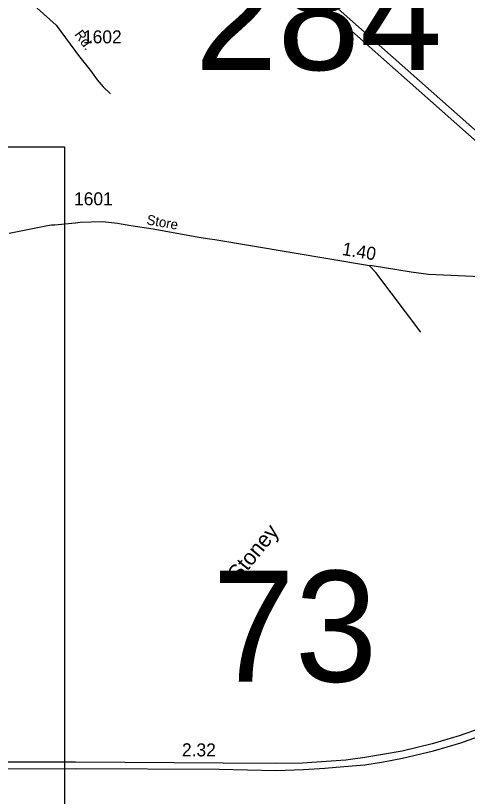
# Model space of a CAD drawing. Extents: x 2220236 to 2384410, y 720751 to 894131.
# Drawn here: x 2318224 to 2322567, y 811914 to 819421 of the extents above; entities that cross this region are included whole.
import ezdxf

# ---------------------------------------------------------------- set-up
doc = ezdxf.new("R2010")
doc.units = 0
doc.layers.add('Default', color=7, linetype='Continuous')

msp = doc.modelspace()

# ---------------------------------------------------------------- linework, layer by layer
at = {"layer": 'Default'}
for points in [[(2319853.3, 820695.9), (2326592.3, 814719.1), (2333025.8, 805564.5)], [(2333024.4, 805702.5), (2331824.6, 807406.8), (2329674.8, 810458.2), (2329041.4, 811359.1), (2328249.6, 812486.1), (2327790.8, 813138.8), (2326970.6, 814303.4), (2326633.7, 814783.6), (2326625.6, 814795.5), (2319961.3, 820697.1)], [(2317478.6, 820343.2), (2318309.2, 819606.4), (2318613.3, 819330.2), (2318747.2, 819148.3), (2318829.8, 819037.5), (2318943, 818894.4), (2319009.1, 818803.5), (2319065.3, 818737.3), (2319136.4, 818669.5)], [(2299633.7, 818158.8), (2318694.1, 818158.8), (2318694.1, 801601.3), (2299633.7, 801601.3), (2299633.7, 818158.8)], [(2318162.2, 817329.1), (2318337.7, 817365.1), (2318530.5, 817402.1), (2318569.2, 817409.6), (2318601.2, 817409.9), (2318794.9, 817428), (2318798.8, 817430), (2318844.7, 817434.4), (2319059.6, 817442.3), (2319202.7, 817426.4), (2319331, 817401.7), (2319545.1, 817370), (2319985.7, 817290.8), (2320092, 817273.9), (2320138.1, 817268.6), (2321608, 817022.5), (2321650.5, 817017.1), (2322027.5, 816957.9), (2322194.5, 816934.9), (2323264.6, 816888.3)], [(2322118.6, 816378.2), (2321686.7, 816951.3), (2321623.2, 817019.9)], [(2322762.5, 812591.8), (2322489.6, 812495.7), (2322228.7, 812420.8), (2321938.6, 812348), (2321749.6, 812315.7), (2321581.7, 812288.3), (2321397.3, 812261.7), (2321209.7, 812247.9), (2320983.3, 812234.7), (2320718.4, 812230.7), (2320218, 812234.7), (2318799.7, 812243.8), (2317990.9, 812243.8), (2317792.8, 812234.7), (2317602.7, 812211.5), (2317409.6, 812184.2), (2317201.4, 812142.7), (2316997.2, 812091.1), (2316748.5, 812013.2), (2316558.4, 811948.5), (2316405.8, 811886.8)], [(2316584.7, 811885.8), (2316756.5, 811944.4), (2317023.4, 812028.4), (2317220.6, 812076.9), (2317416.8, 812121.9), (2317605.7, 812149.8), (2317797.3, 812170.3), (2318002.1, 812178.1), (2318806.7, 812181.1), (2320179.6, 812177.1), (2320725.5, 812162.9), (2320992.4, 812173), (2321195.6, 812184.2), (2321379.6, 812200.3), (2321581.7, 812218.5), (2321760.7, 812244.8), (2321943.7, 812281.3), (2322242.9, 812353.1), (2322503.7, 812430), (2322788.8, 812531.1)]]:
    msp.add_lwpolyline(points, dxfattribs=at)

# ---------------------------------------------------------------- texts
for s, height, p in [('284', 1066.27, (2319948.7, 818898.8)), ('1602', 125, (2318871.7, 819154.7)), ('1601', 125, (2318786, 817597.4)), ('73', 1066.27, (2320115.5, 813016.8))]:
    msp.add_text(s, height=height, dxfattribs=at).set_placement(p)
for s, height, rotation, p in [('Rd.', 95, 305.89417, (2318785.5, 819240.5)), ('Store', 95, 349.80963, (2319477.7, 817415.4)), ('1.40', 125, 350.49536, (2321356.6, 817120.7)), ('Stoney', 150, 50.57425, (2320366.5, 813972.1)), ('2.32', 125, 359.63229, (2319822.9, 812299.8))]:
    msp.add_text(s, height=height, rotation=rotation, dxfattribs=at).set_placement(p)

doc.saveas('drawing.dxf')
